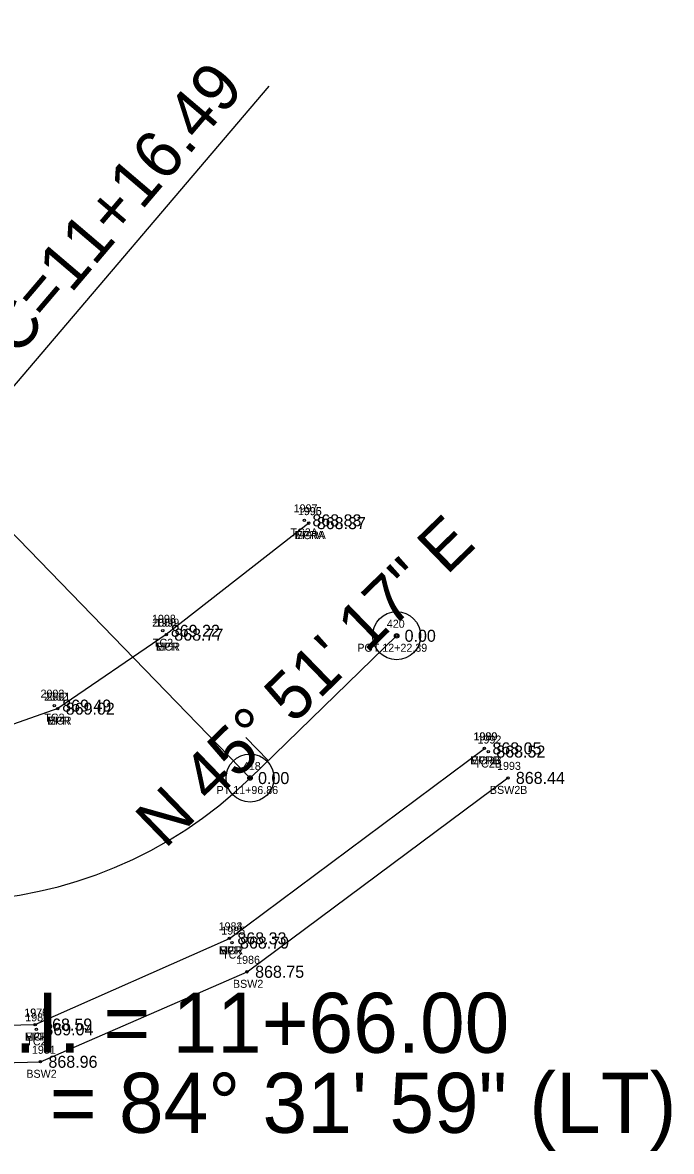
# Model space of a CAD drawing. Extents: x 1622501 to 1626664, y 1117816 to 1121579.
# Drawn here: x 1625572.7 to 1625653.9, y 1120506.7 to 1120647.7 of the extents above; entities that cross this region are included whole.
import ezdxf

# ---------------------------------------------------------------- set-up
doc = ezdxf.new("R2010")
doc.units = 0
for name, color, linetype in [('RD_EX_Conc', 7, 'Continuous'), ('RD_EX_Conc_txCode', 7, 'Continuous'), ('RD_EX_Road', 7, 'Continuous'), ('RD_EX_Road_txCode', 7, 'Continuous'), ('RD_EX_TX_Conc_ELEV', 7, 'Continuous'), ('RD_EX_TX_Road_ELEV', 7, 'Continuous'), ('RD_HC_Cl', 7, 'Continuous'), ('RD_HC_Data', 7, 'Continuous'), ('RD_HC_Data_Tic', 7, 'Continuous'), ('RD_HC_Survey_ELEV', 7, 'Continuous'), ('RD_HC_txCode', 7, 'Continuous'), ('RD_SMD_Locator', 7, 'Continuous')]:
    doc.layers.add(name, color=color, linetype=linetype)

msp = doc.modelspace()

# ---------------------------------------------------------------- linework, layer by layer
at = {"layer": 'RD_EX_Conc'}
for points in [[(1625608.52, 1120585.18), (1625590.7, 1120571.25), (1625577.13, 1120562), (1625565.3, 1120557.86), (1625554.18, 1120558.62), (1625542.4, 1120563.73), (1625526.33, 1120575.57), (1625507.83, 1120591.59)], [(1625485.22, 1120563.72), (1625509.39, 1120543.44), (1625527.32, 1120530.91), (1625550.79, 1120521.99), (1625574.31, 1120522.53), (1625598.59, 1120533.3), (1625630.48, 1120557.04)], [(1625482.04, 1120560.48), (1625506.08, 1120540.01), (1625523.98, 1120527.47), (1625550.5, 1120517.23), (1625574.97, 1120517.88), (1625600.81, 1120529.12), (1625633.41, 1120553.35)]]:
    msp.add_lwpolyline(points, dxfattribs=at)
at = {"layer": 'RD_EX_Road'}
for points in [[(1625608.52, 1120585.18), (1625590.7, 1120571.25), (1625577.13, 1120562), (1625565.3, 1120557.86), (1625554.18, 1120558.62), (1625542.4, 1120563.73), (1625526.33, 1120575.57), (1625507.83, 1120591.59), (1625508.16, 1120592.13), (1625500.52, 1120605.04), (1625496.64, 1120621.51), (1625497.69, 1120635.63), (1625499.57, 1120643.14), (1625503.11, 1120650.6), (1625512.54, 1120660.81)], [(1625181.69, 1120345.9), (1625220.31, 1120377.13), (1625258.03, 1120409.29), (1625294.92, 1120442.52), (1625332.15, 1120475.99), (1625369.41, 1120508.93), (1625406.05, 1120541.99), (1625433.22, 1120564.13), (1625448.7, 1120570.32), (1625464.82, 1120570.79), (1625476.01, 1120566.13), (1625482.04, 1120560.48), (1625485.22, 1120563.72), (1625509.39, 1120543.44), (1625527.32, 1120530.91), (1625550.79, 1120521.99), (1625574.31, 1120522.53), (1625598.59, 1120533.3), (1625630.48, 1120557.04)]]:
    msp.add_lwpolyline(points, dxfattribs=at)
at = {"layer": 'RD_HC_Cl'}
msp.add_line((1625601.18, 1120553.33), (1625619.5, 1120571.11), dxfattribs=at)
msp.add_arc((1625563.24, 1120592.42), 54.48, 229.6121, 314.1453, dxfattribs=at)
at = {"layer": 'RD_HC_Data'}
for p, q in [((1625527.94, 1120550.92), (1625603.55, 1120639.8)), ((1625601.18, 1120553.33), (1625520.42, 1120636.54))]:
    msp.add_line(p, q, dxfattribs=at)
for centre, radius in [((1625619.5, 1120571.11), 3), ((1625619.5, 1120571.11), 0.282), ((1625601.18, 1120553.33), 3), ((1625601.18, 1120553.33), 0.282)]:
    msp.add_circle(centre, radius, dxfattribs=at)
at = {"layer": 'RD_HC_Data_Tic'}
msp.add_line((1625603.43, 1120555.51), (1625600.65, 1120558.38), dxfattribs=at)
at = {"layer": 'RD_SMD_Locator'}
for centre in [(1625607.97, 1120585.53), (1625608.52, 1120585.18), (1625608.52, 1120585.18), (1625590.27, 1120571.73), (1625590.7, 1120571.25), (1625590.7, 1120571.25), (1625619.5, 1120571.11), (1625576.69, 1120562.38), (1625577.13, 1120562), (1625577.13, 1120562), (1625630.48, 1120557.04), (1625630.48, 1120557.04), (1625630.96, 1120556.64), (1625601.18, 1120553.33), (1625633.41, 1120553.35), (1625598.59, 1120533.3), (1625598.59, 1120533.3), (1625598.92, 1120532.77), (1625600.81, 1120529.12), (1625574.31, 1120522.53), (1625574.31, 1120522.53), (1625574.46, 1120521.93), (1625574.97, 1120517.88)]:
    msp.add_circle(centre, 0.15, dxfattribs=at)

# ---------------------------------------------------------------- texts
at = {"layer": 'RD_EX_Conc_txCode'}
for s, p in [('1997', (1625606.63, 1120586.53)), ('1996', (1625607.15, 1120586.18)), ('TC2A', (1625606.24, 1120583.53)), ('MCRA', (1625606.72, 1120583.18)), ('1998', (1625588.92, 1120572.73)), ('2000', (1625588.95, 1120572.25)), ('TC2', (1625589.03, 1120569.73)), ('MCR', (1625589.38, 1120569.25)), ('2003', (1625574.98, 1120563.38)), ('2001', (1625575.71, 1120563)), ('TC2', (1625575.45, 1120560.38)), ('MCR', (1625575.82, 1120560)), ('1990', (1625629.1, 1120558.04)), ('1992', (1625629.62, 1120557.64)), ('MCRB', (1625628.69, 1120555.04)), ('TC2B', (1625629.24, 1120554.64)), ('1993', (1625632.06, 1120554.35)), ('BSW2B', (1625631.17, 1120551.35)), ('1984', (1625597.25, 1120534.3)), ('1985', (1625597.58, 1120533.77)), ('MCR', (1625597.28, 1120531.3)), ('TC2', (1625597.68, 1120530.77)), ('1986', (1625599.44, 1120530.12)), ('BSW2', (1625599.04, 1120527.12)), ('1976', (1625572.94, 1120523.53)), ('1980', (1625573.07, 1120522.93)), ('MCR', (1625573, 1120520.53)), ('TC2', (1625573.21, 1120519.93)), ('1981', (1625573.91, 1120518.88)), ('BSW2', (1625573.21, 1120515.88))]:
    msp.add_text(s, height=1, dxfattribs=at).set_placement(p)
at = {"layer": 'RD_EX_Road_txCode'}
for s, p in [('1995', (1625607.17, 1120586.18)), ('EPRA', (1625606.8, 1120583.18)), ('1999', (1625589.35, 1120572.25)), ('EPR', (1625589.47, 1120569.25)), ('2002', (1625575.42, 1120563)), ('EPR', (1625575.9, 1120560)), ('1989', (1625629.14, 1120558.04)), ('EPRB', (1625628.78, 1120555.04)), ('1983', (1625597.25, 1120534.3)), ('EPR', (1625597.37, 1120531.3)), ('1977', (1625572.97, 1120523.53)), ('EPR', (1625573.08, 1120520.53))]:
    msp.add_text(s, height=1, dxfattribs=at).set_placement(p)
at = {"layer": 'RD_EX_TX_Conc_ELEV'}
for s, p in [('868.83', (1625608.97, 1120584.78)), ('868.37', (1625609.52, 1120584.43)), ('869.22', (1625591.27, 1120570.98)), ('868.77', (1625591.7, 1120570.5)), ('869.49', (1625577.69, 1120561.63)), ('869.02', (1625578.13, 1120561.25)), ('868.05', (1625631.48, 1120556.29)), ('868.52', (1625631.96, 1120555.89)), ('868.44', (1625634.41, 1120552.6)), ('868.33', (1625599.59, 1120532.55)), ('868.79', (1625599.92, 1120532.02)), ('868.75', (1625601.81, 1120528.37)), ('868.59', (1625575.31, 1120521.78)), ('869.04', (1625575.46, 1120521.18)), ('868.96', (1625575.97, 1120517.13))]:
    msp.add_text(s, height=1.5, dxfattribs=at).set_placement(p)
at = {"layer": 'RD_EX_TX_Road_ELEV'}
for s, p in [('868.37', (1625609.52, 1120584.43)), ('868.77', (1625591.7, 1120570.5)), ('869.02', (1625578.13, 1120561.25)), ('868.05', (1625631.48, 1120556.29)), ('868.33', (1625599.59, 1120532.55)), ('868.59', (1625575.31, 1120521.78))]:
    msp.add_text(s, height=1.5, dxfattribs=at).set_placement(p)
at = {"layer": 'RD_HC_Data'}
for s, rotation, p in [('PC=11+16.49', 49.6121, (1625568.53, 1120601.73)), ('N 45%%d 51\' 17" E', 44.1453, (1625590.54, 1120544.39))]:
    msp.add_text(s, height=6, rotation=rotation, dxfattribs=at).set_placement(p)
for s, p in [('P.I. = 11+66.00', (1625565, 1120519)), ('    = 84%%d 31\' 59" (LT)', (1625565, 1120509))]:
    msp.add_text(s, height=7.5, dxfattribs=at).set_placement(p)
at = {"layer": 'RD_HC_Survey_ELEV'}
for p in [(1625620.5, 1120570.36), (1625602.18, 1120552.58)]:
    msp.add_text('0.00', height=1.5, dxfattribs=at).set_placement(p)
at = {"layer": 'RD_HC_txCode'}
for s, p in [('420', (1625618.28, 1120572.11)), ('POT 12+22.39', (1625614.59, 1120569.11)), ('418', (1625600.28, 1120554.33)), ('PT 11+96.86', (1625596.99, 1120551.33))]:
    msp.add_text(s, height=1, dxfattribs=at).set_placement(p)

doc.saveas('drawing.dxf')
